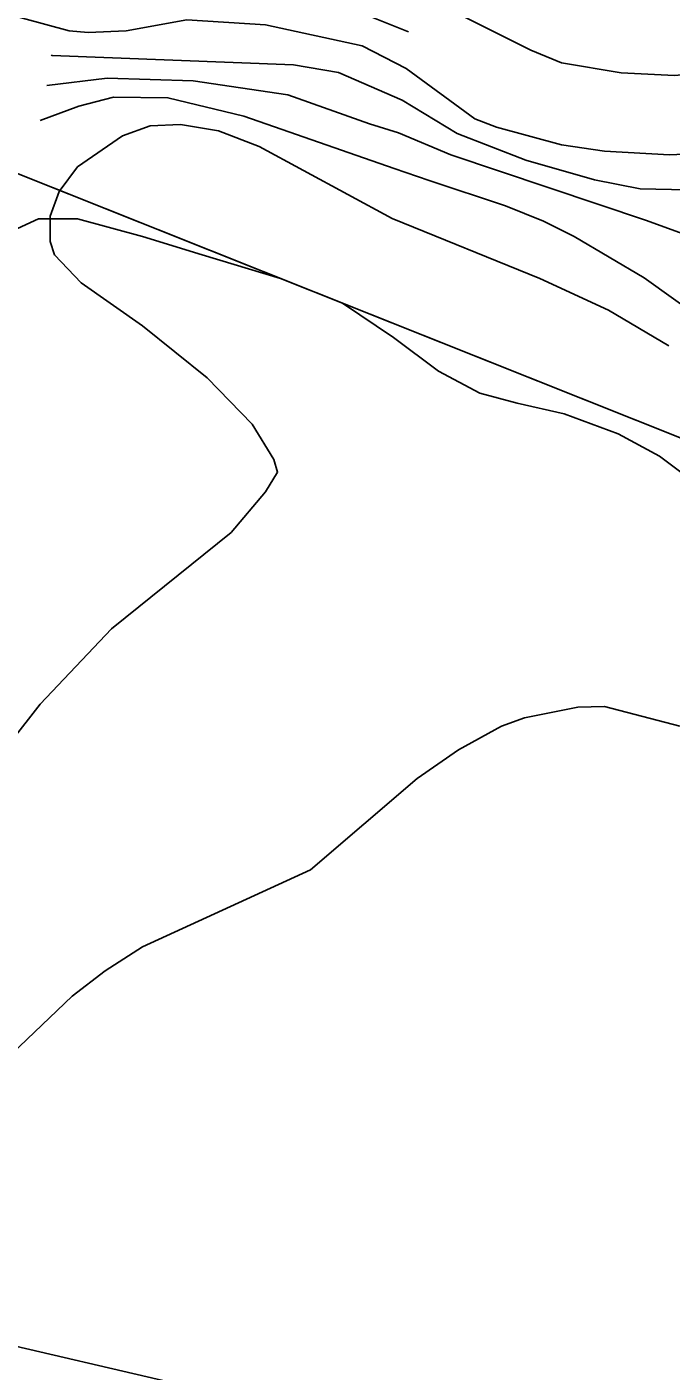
# Model space of a CAD drawing. Extents: x -662620 to -656370, y -1067090 to -1062990.
# Drawn here: x -661257.9 to -661112.7, y -1066648.8 to -1066345.9 of the extents above; entities that cross this region are included whole.
import ezdxf

# ---------------------------------------------------------------- set-up
doc = ezdxf.new("R2010")
doc.units = 0
for name, color, linetype in [('Agrotechnicka_opatreni_hrazkovani_a_dulkovani__mulcovani', 7, 'Continuous'), ('OBVOD_PÚ', 7, 'Continuous'), ('ORNÁ_PŮDA_-_STÁVAJÍCÍ', 7, 'Continuous'), ('OSTATNÍ_PLOCHA_-_STÁVAJÍCÍ', 7, 'Continuous'), ('VRSTEVNICE_ZDŮRAZNĚNÁ', 7, 'Continuous'), ('VRSTEVNICE_ZÁKLADNÍ', 7, 'Continuous')]:
    doc.layers.add(name, color=color, linetype=linetype)

msp = doc.modelspace()

# ---------------------------------------------------------------- linework, layer by layer
at = {"layer": 'Agrotechnicka_opatreni_hrazkovani_a_dulkovani__mulcovani'}
msp.add_lwpolyline([(-661346.3, -1066623.2), (-661212.04, -1066654.38), (-661303.4, -1067029.5), (-661389.3, -1066988.6), (-661414.7, -1066976.2), (-661434.6, -1066962.1), (-661440, -1066953.5), (-661443, -1066943.2), (-661441.4, -1066933.5), (-661438.4, -1066927.1), (-661431.4, -1066921.7), (-661418.7, -1066914.4), (-661407.5, -1066908.9), (-661402.5, -1066901.9), (-661400.4, -1066892.9), (-661407.71, -1066877.54), (-661417.2, -1066867.2), (-661417.2, -1066854.9), (-661412.2, -1066843.4), (-661393.57, -1066812.07), (-661373.4, -1066748.9), (-661353.2, -1066666.9)], close=True, dxfattribs=at)
at = {"layer": 'OBVOD_PÚ'}
msp.add_lwpolyline([(-661264.03, -1066377.35), (-661109.35, -1066439.01)], dxfattribs=at)
at = {"layer": 'ORNÁ_PŮDA_-_STÁVAJÍCÍ'}
for p, q in [((-661260.94, -1066391.77), (-661255.29, -1066389.16)), ((-661255.29, -1066389.16), (-661246.44, -1066389.12)), ((-661246.44, -1066389.12), (-661231.83, -1066393.15)), ((-661231.83, -1066393.15), (-661218.39, -1066397.24)), ((-661218.39, -1066397.24), (-661200.76, -1066402.57)), ((-661200.76, -1066402.57), (-661186.8, -1066408.14)), ((-661186.8, -1066408.14), (-661175.29, -1066415.91)), ((-661175.29, -1066415.91), (-661165.15, -1066423.44)), ((-661165.15, -1066423.44), (-661155.81, -1066428.41)), ((-661155.81, -1066428.41), (-661147.39, -1066430.68)), ((-661147.39, -1066430.68), (-661136.8, -1066433.11)), ((-661136.8, -1066433.11), (-661124.69, -1066437.56)), ((-661124.69, -1066437.56), (-661115.31, -1066442.59)), ((-661115.31, -1066442.59), (-661107.57, -1066448.44))]:
    msp.add_line(p, q, dxfattribs=at)
msp.add_lwpolyline([(-661260.94, -1066391.77), (-661255.29, -1066389.16), (-661246.44, -1066389.12), (-661231.83, -1066393.15), (-661218.39, -1066397.24), (-661200.76, -1066402.57), (-661186.8, -1066408.14), (-661175.29, -1066415.91), (-661165.15, -1066423.44), (-661155.81, -1066428.41), (-661147.39, -1066430.68), (-661136.8, -1066433.11), (-661124.69, -1066437.56), (-661115.31, -1066442.59), (-661107.57, -1066448.44)], dxfattribs=at)
at = {"layer": 'OSTATNÍ_PLOCHA_-_STÁVAJÍCÍ'}
for p, q in [((-661264.03, -1066377.35), (-661200.76, -1066402.57)), ((-661264.03, -1066377.35), (-661200.76, -1066402.57)), ((-661255.29, -1066389.16), (-661260.94, -1066391.77)), ((-661255.29, -1066389.16), (-661260.94, -1066391.77)), ((-661246.44, -1066389.12), (-661255.29, -1066389.16)), ((-661246.44, -1066389.12), (-661255.29, -1066389.16)), ((-661231.83, -1066393.15), (-661246.44, -1066389.12)), ((-661231.83, -1066393.15), (-661246.44, -1066389.12)), ((-661218.39, -1066397.24), (-661231.83, -1066393.15)), ((-661218.39, -1066397.24), (-661231.83, -1066393.15)), ((-661200.76, -1066402.57), (-661218.39, -1066397.24)), ((-661200.76, -1066402.57), (-661218.39, -1066397.24)), ((-661175.29, -1066415.91), (-661186.8, -1066408.14)), ((-661186.8, -1066408.14), (-661109.35, -1066439.01)), ((-661175.29, -1066415.91), (-661186.8, -1066408.14)), ((-661186.8, -1066408.14), (-661109.35, -1066439.01)), ((-661165.15, -1066423.44), (-661175.29, -1066415.91)), ((-661165.15, -1066423.44), (-661175.29, -1066415.91)), ((-661155.81, -1066428.41), (-661165.15, -1066423.44)), ((-661155.81, -1066428.41), (-661165.15, -1066423.44)), ((-661147.39, -1066430.68), (-661155.81, -1066428.41)), ((-661147.39, -1066430.68), (-661155.81, -1066428.41)), ((-661136.8, -1066433.11), (-661147.39, -1066430.68)), ((-661136.8, -1066433.11), (-661147.39, -1066430.68)), ((-661124.69, -1066437.56), (-661136.8, -1066433.11)), ((-661124.69, -1066437.56), (-661136.8, -1066433.11)), ((-661115.31, -1066442.59), (-661124.69, -1066437.56)), ((-661115.31, -1066442.59), (-661124.69, -1066437.56)), ((-661107.57, -1066448.44), (-661115.31, -1066442.59)), ((-661107.57, -1066448.44), (-661115.31, -1066442.59))]:
    msp.add_line(p, q, dxfattribs=at)
msp.add_lwpolyline([(-661264.03, -1066377.35), (-661200.76, -1066402.57), (-661218.39, -1066397.24), (-661231.83, -1066393.15), (-661246.44, -1066389.12), (-661255.29, -1066389.16), (-661260.94, -1066391.77)], dxfattribs=at)
msp.add_lwpolyline([(-661264.03, -1066377.35), (-661200.76, -1066402.57), (-661218.39, -1066397.24), (-661231.83, -1066393.15), (-661246.44, -1066389.12), (-661255.29, -1066389.16), (-661260.94, -1066391.77)], dxfattribs=at)
msp.add_lwpolyline([(-661091.14, -1066425.72), (-661090.99, -1066417.22), (-661084.92, -1066435.48), (-661083.5, -1066443.79), (-661086.66, -1066453.45), (-661093.88, -1066454.95), (-661099.19, -1066453.93), (-661107.57, -1066448.44), (-661115.31, -1066442.59), (-661124.69, -1066437.56), (-661136.8, -1066433.11), (-661147.39, -1066430.68), (-661155.81, -1066428.41), (-661165.15, -1066423.44), (-661175.29, -1066415.91), (-661186.8, -1066408.14), (-661109.35, -1066439.01), (-661095.07, -1066444.54), (-661091.36, -1066445.88)], close=True, dxfattribs=at)
msp.add_lwpolyline([(-661091.14, -1066425.72), (-661090.99, -1066417.22), (-661084.92, -1066435.48), (-661083.5, -1066443.79), (-661086.66, -1066453.45), (-661093.88, -1066454.95), (-661099.19, -1066453.93), (-661107.57, -1066448.44), (-661115.31, -1066442.59), (-661124.69, -1066437.56), (-661136.8, -1066433.11), (-661147.39, -1066430.68), (-661155.81, -1066428.41), (-661165.15, -1066423.44), (-661175.29, -1066415.91), (-661186.8, -1066408.14), (-661109.35, -1066439.01), (-661095.07, -1066444.54), (-661091.36, -1066445.88)], close=True, dxfattribs=at)
at = {"layer": 'VRSTEVNICE_ZDŮRAZNĚNÁ'}
for points in [[(-661367.91, -1066390.54), (-661373.4, -1066386.32), (-661380.1, -1066378.15), (-661381.53, -1066371.02), (-661378.96, -1066364.31), (-661370.97, -1066351.18), (-661364.4, -1066347.32), (-661360.26, -1066345.89), (-661333.14, -1066345.04), (-661304.02, -1066337.9), (-661294.32, -1066337.9), (-661281.47, -1066339.04), (-661269.48, -1066341.04), (-661248.36, -1066346.75), (-661244.07, -1066347.18), (-661235.51, -1066346.75), (-661221.81, -1066344.32), (-661204.11, -1066345.47), (-661182.3, -1066350.16), (-661172.45, -1066355.3)], [(-661172.45, -1066355.3), (-661156.93, -1066366.59), (-661152.06, -1066368.46), (-661137.44, -1066372.47), (-661127.7, -1066373.9), (-661113.08, -1066374.76), (-661091.87, -1066373.76)], [(-661193.96, -1066535.85), (-661169.97, -1066515.21), (-661160.66, -1066508.76), (-661150.91, -1066503.46), (-661145.75, -1066501.6), (-661133.71, -1066499.16), (-661127.7, -1066499.02), (-661110.78, -1066503.46)], [(-661193.96, -1066535.85), (-661231.8, -1066553.15), (-661240.22, -1066558.57), (-661247.64, -1066564.28), (-661274.91, -1066590.26), (-661282.61, -1066599.68), (-661293.75, -1066615.81), (-661305.31, -1066636.79), (-661310.02, -1066648.64), (-661312.3, -1066657.49)]]:
    msp.add_lwpolyline(points, dxfattribs=at)
at = {"layer": 'VRSTEVNICE_ZÁKLADNÍ'}
for points in [[(-661170.28, -1066337.09), (-661160.53, -1066343.02), (-661144.32, -1066351.12), (-661137.44, -1066353.98), (-661123.97, -1066356.28), (-661111.93, -1066356.85), (-661099.89, -1066355.7), (-661088.55, -1066354), (-661083.89, -1066350.76), (-661078.77, -1066345.26), (-661070.94, -1066338.65), (-661055.46, -1066330.62), (-661043.28, -1066323.03), (-661037.44, -1066318.77), (-661027.95, -1066314), (-661018.77, -1066311.7), (-661014.05, -1066311.13)], [(-661170.28, -1066337.09), (-661160.53, -1066343.02), (-661144.32, -1066351.12), (-661137.44, -1066353.98), (-661123.97, -1066356.28), (-661111.93, -1066356.85), (-661099.89, -1066355.7), (-661088.55, -1066354), (-661083.89, -1066350.76), (-661078.77, -1066345.26), (-661070.94, -1066338.65), (-661055.46, -1066330.62), (-661043.28, -1066323.03), (-661037.44, -1066318.77), (-661027.95, -1066314), (-661018.77, -1066311.7), (-661014.05, -1066311.13)], [(-661387.15, -1066361.56), (-661382.93, -1066355.65), (-661379.34, -1066352.8), (-661376.39, -1066348.58), (-661372.69, -1066344.73), (-661367.4, -1066341.33), (-661363.97, -1066339.9), (-661357.12, -1066338.76), (-661337.14, -1066338.33), (-661332, -1066337.47), (-661314.87, -1066332.33), (-661300.88, -1066330.62), (-661290.04, -1066331.19), (-661273.76, -1066333.19), (-661252.35, -1066338.04), (-661239.51, -1066340.18), (-661231.23, -1066339.9), (-661210.67, -1066335.76), (-661204.11, -1066335.76), (-661195.54, -1066337.47), (-661171.93, -1066347)], [(-661387.15, -1066361.56), (-661382.93, -1066355.65), (-661379.34, -1066352.8), (-661376.39, -1066348.58), (-661372.69, -1066344.73), (-661367.4, -1066341.33), (-661363.97, -1066339.9), (-661357.12, -1066338.76), (-661337.14, -1066338.33), (-661332, -1066337.47), (-661314.87, -1066332.33), (-661300.88, -1066330.62), (-661290.04, -1066331.19), (-661273.76, -1066333.19), (-661252.35, -1066338.04), (-661239.51, -1066340.18), (-661231.23, -1066339.9), (-661210.67, -1066335.76), (-661204.11, -1066335.76), (-661195.54, -1066337.47), (-661171.93, -1066347)], [(-661173.3, -1066362.41), (-661187.69, -1066356.17), (-661197.83, -1066354.46), (-661252.21, -1066352.32), (-661252.41, -1066352.25)], [(-661173.3, -1066362.41), (-661187.69, -1066356.17), (-661197.83, -1066354.46), (-661252.21, -1066352.32), (-661252.41, -1066352.25)], [(-661174.17, -1066369.73), (-661180.68, -1066367.74), (-661199.11, -1066361.17), (-661220.38, -1066358.03), (-661239.79, -1066357.46), (-661253.39, -1066359.13)], [(-661174.17, -1066369.73), (-661180.68, -1066367.74), (-661199.11, -1066361.17), (-661220.38, -1066358.03), (-661239.79, -1066357.46), (-661253.39, -1066359.13)], [(-661254.86, -1066367), (-661246.21, -1066363.73), (-661238.36, -1066361.74), (-661226.09, -1066361.88), (-661208.96, -1066366.02), (-661175.14, -1066377.83)], [(-661254.86, -1066367), (-661246.21, -1066363.73), (-661238.36, -1066361.74), (-661226.09, -1066361.88), (-661208.96, -1066366.02), (-661175.14, -1066377.83)], [(-661173.3, -1066362.41), (-661160.94, -1066369.89), (-661145.47, -1066375.91), (-661129.99, -1066380.35), (-661119.67, -1066382.36), (-661095.02, -1066382.93)], [(-661173.3, -1066362.41), (-661160.94, -1066369.89), (-661145.47, -1066375.91), (-661129.99, -1066380.35), (-661119.67, -1066382.36), (-661095.02, -1066382.93)], [(-661175.56, -1066389.06), (-661205.56, -1066372.85), (-661214.67, -1066369.3), (-661223.23, -1066367.88), (-661230.09, -1066368.16), (-661236.36, -1066370.44), (-661246.5, -1066377.44), (-661250.64, -1066383.01), (-661252.64, -1066388.57), (-661252.64, -1066394.28), (-661251.64, -1066397.28), (-661245.64, -1066403.56), (-661231.8, -1066413.27), (-661217.24, -1066424.97), (-661207.1, -1066435.39), (-661202.25, -1066443.38), (-661201.4, -1066446.24), (-661204.11, -1066450.66), (-661211.82, -1066459.8), (-661238.79, -1066481.5), (-661254.92, -1066498.48), (-661273.76, -1066522.6)], [(-661175.56, -1066389.06), (-661205.56, -1066372.85), (-661214.67, -1066369.3), (-661223.23, -1066367.88), (-661230.09, -1066368.16), (-661236.36, -1066370.44), (-661246.5, -1066377.44), (-661250.64, -1066383.01), (-661252.64, -1066388.57), (-661252.64, -1066394.28), (-661251.64, -1066397.28), (-661245.64, -1066403.56), (-661231.8, -1066413.27), (-661217.24, -1066424.97), (-661207.1, -1066435.39), (-661202.25, -1066443.38), (-661201.4, -1066446.24), (-661204.11, -1066450.66), (-661211.82, -1066459.8), (-661238.79, -1066481.5), (-661254.92, -1066498.48), (-661273.76, -1066522.6)], [(-660968.18, -1066556.2), (-660972.34, -1066530.98), (-660973.34, -1066487.41), (-660976.07, -1066471.36), (-660977.5, -1066466.77), (-660981.51, -1066457.6), (-660987.25, -1066451.72), (-660991.69, -1066447.14), (-660998.71, -1066443.41), (-661031.39, -1066429.65), (-661050.3, -1066419.62), (-661066.36, -1066408.73), (-661074.1, -1066404.86), (-661080.97, -1066402.14), (-661094.16, -1066398.27), (-661118.24, -1066389.52), (-661162.38, -1066374.76), (-661174.17, -1066369.73)], [(-660968.18, -1066556.2), (-660972.34, -1066530.98), (-660973.34, -1066487.41), (-660976.07, -1066471.36), (-660977.5, -1066466.77), (-660981.51, -1066457.6), (-660987.25, -1066451.72), (-660991.69, -1066447.14), (-660998.71, -1066443.41), (-661031.39, -1066429.65), (-661050.3, -1066419.62), (-661066.36, -1066408.73), (-661074.1, -1066404.86), (-661080.97, -1066402.14), (-661094.16, -1066398.27), (-661118.24, -1066389.52), (-661162.38, -1066374.76), (-661174.17, -1066369.73)], [(-661105.05, -1066412.31), (-661118.81, -1066402.42), (-661134.57, -1066393.11), (-661141.45, -1066389.67), (-661150.05, -1066386.23), (-661167.25, -1066380.5), (-661175.14, -1066377.83)], [(-661105.05, -1066412.31), (-661118.81, -1066402.42), (-661134.57, -1066393.11), (-661141.45, -1066389.67), (-661150.05, -1066386.23), (-661167.25, -1066380.5), (-661175.14, -1066377.83)], [(-661175.56, -1066389.06), (-661142.31, -1066402.57), (-661126.83, -1066409.73), (-661113.22, -1066417.76)], [(-661175.56, -1066389.06), (-661142.31, -1066402.57), (-661126.83, -1066409.73), (-661113.22, -1066417.76)]]:
    msp.add_lwpolyline(points, dxfattribs=at)

doc.saveas('drawing.dxf')
